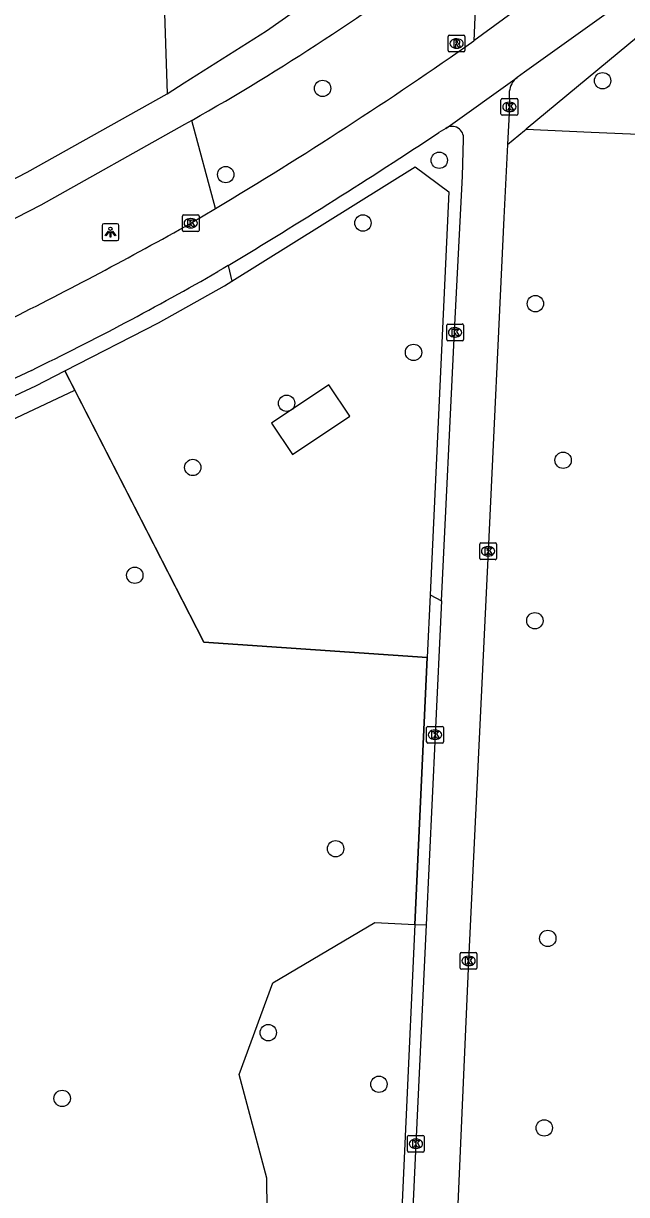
# Model space of a CAD drawing. Extents: x 160732 to 162105, y 387428 to 388479.
# Drawn here: x 160970.1 to 161006.1, y 387604.5 to 387674.5 of the extents above; entities that cross this region are included whole.
import ezdxf

# ---------------------------------------------------------------- set-up
doc = ezdxf.new("R2010")
doc.units = 0
for name, color, linetype in [('IMGEO_Berm_groen', 7, 'Continuous'), ('IMGEO_Boom', 7, 'Continuous'), ('IMGEO_Fietspad_gesloten', 7, 'Continuous'), ('IMGEO_Groenvoorziening', 7, 'Continuous'), ('IMGEO_Hek', 7, 'Continuous'), ('IMGEO_Kolk', 7, 'Continuous'), ('IMGEO_Lichtpunt', 7, 'Continuous'), ('IMGEO_Loofbos', 7, 'Continuous'), ('IMGEO_Pand', 7, 'Continuous'), ('IMGEO_Rioolput', 7, 'Continuous'), ('IMGEO_Voetpad_gesloten', 7, 'Continuous'), ('IMGEO_Voetpad_open', 7, 'Continuous')]:
    doc.layers.add(name, color=color, linetype=linetype)

msp = doc.modelspace()

# ---------------------------------------------------------------- linework, layer by layer
at = {"layer": 'IMGEO_Berm_groen'}
for points in [[(161031.29, 387696.746), (161023.759, 387693.539), (161013.524, 387679.268), (161000.093, 387668.138)], [(160981.541, 387663.397), (160980.118, 387668.661)], [(160998.987, 387667.222), (161000, 387668.061), (161000.093, 387668.138)], [(160982.52, 387659.06), (160993.471, 387665.896), (160995.485, 387664.389), (160994.371, 387640.317)], [(160982.298, 387659.994), (160982.52, 387659.06)], [(160972.542, 387653.698), (160978.13, 387656.566), (160982.069, 387658.778), (160982.52, 387659.06)], [(160994.371, 387640.317), (160995.041, 387639.95)]]:
    msp.add_lwpolyline(points, dxfattribs=at)
at = {"layer": 'IMGEO_Boom'}
for centre in [(161004.668, 387671.034), (160987.938, 387670.571), (160994.908, 387666.278), (160982.149, 387665.426), (160990.351, 387662.531), (161000.654, 387657.71), (160993.373, 387654.796), (160985.788, 387651.76), (160980.182, 387647.922), (161002.312, 387648.355), (160976.717, 387641.482), (161000.622, 387638.764), (160988.715, 387625.136), (161001.396, 387619.778), (160984.691, 387614.148), (160991.306, 387611.062), (160972.377, 387610.222), (161001.183, 387608.453)]:
    msp.add_circle(centre, 0.489, dxfattribs=at)
at = {"layer": 'IMGEO_Fietspad_gesloten'}
for points in [[(161000.169, 387675.75), (161000, 387675.626), (160996.972, 387673.411)], [(161005.577, 387675.529), (161000, 387671.547), (160999.556, 387671.23)], [(160995.295, 387668.185), (160999.556, 387671.23)], [(160995.295, 387668.185), (160994.89, 387667.936)], [(160980.061, 387662.519), (160981.541, 387663.397)], [(160982.298, 387659.994), (160981.993, 387659.811), (160981.687, 387659.628)], [(160970.537, 387653.726), (160965.498, 387651.368), (160956.041, 387647.456), (160947.831, 387644.181), (160940.664, 387641.69)]]:
    msp.add_lwpolyline(points, dxfattribs=at)
for centre, radius, start, end in [((160853.429, 387877.707), 249.683, 300.87057, 305.09282), ((160804.917, 387955.184), 344.385, 301.00185, 303.47888), ((160855.233, 387884.459), 254.636, 296.55868, 299.35522), ((160890.519, 387818.379), 183.067, 295.91888, 299.8681)]:
    msp.add_arc(centre, radius, start, end, dxfattribs=at)
at = {"layer": 'IMGEO_Groenvoorziening'}
for points in [[(160980.036, 387703.604), (160980.43, 387695.977), (160981.188, 387688.447), (160978.371, 387678.696), (160978.654, 387670.259)], [(160994.197, 387636.562), (160980.834, 387637.477), (160973.138, 387652.533)], [(160994.371, 387640.317), (160994.197, 387636.562)], [(160993.459, 387620.619), (160994.197, 387636.562)], [(160984.688, 387597.824), (160984.614, 387605.447), (160982.963, 387611.646), (160984.968, 387617.133), (160991.059, 387620.74), (160993.459, 387620.619)], [(160993.459, 387620.619), (160992.367, 387597.024)], [(160993.459, 387620.619), (160994.125, 387620.586)]]:
    msp.add_lwpolyline(points, dxfattribs=at)
at = {"layer": 'IMGEO_Hek'}
for points in [[(160982.52, 387659.06), (160993.471, 387665.896), (160995.485, 387664.389), (160994.371, 387640.317)], [(160972.542, 387653.698), (160978.13, 387656.566), (160982.069, 387658.778), (160982.52, 387659.06)], [(160955.817, 387646.416), (160965.887, 387650.515), (160970.807, 387652.807), (160972.542, 387653.698)], [(160972.542, 387653.698), (160980.834, 387637.477), (160994.197, 387636.562)], [(160994.371, 387640.317), (160994.197, 387636.562)], [(160994.197, 387636.562), (160993.459, 387620.619)], [(160993.459, 387620.619), (160992.367, 387597.024)]]:
    msp.add_lwpolyline(points, dxfattribs=at)
at = {"layer": 'IMGEO_Kolk'}
for p, q in [((160998.599, 387669.04), (160998.599, 387669.892)), ((160998.674, 387669.966), (160999.526, 387669.966)), ((160999.6, 387669.892), (160999.6, 387669.04)), ((160999.11, 387669.186), (160999.085, 387669.186)), ((160999.087, 387669.746), (160999.112, 387669.746)), ((160999.526, 387668.966), (160998.674, 387668.966)), ((160979.56, 387662.091), (160979.56, 387662.943)), ((160979.635, 387663.017), (160980.487, 387663.017)), ((160980.561, 387662.943), (160980.561, 387662.091)), ((160980.071, 387662.237), (160980.046, 387662.237)), ((160980.048, 387662.797), (160980.073, 387662.797)), ((160980.487, 387662.017), (160979.635, 387662.017)), ((160995.353, 387655.569), (160995.353, 387656.421)), ((160995.428, 387656.495), (160996.28, 387656.495)), ((160995.841, 387656.275), (160995.866, 387656.275)), ((160996.354, 387656.421), (160996.354, 387655.569)), ((160996.28, 387655.495), (160995.428, 387655.495)), ((160995.864, 387655.715), (160995.839, 387655.715)), ((160997.329, 387642.487), (160997.329, 387643.339)), ((160997.404, 387643.413), (160998.256, 387643.413)), ((160998.33, 387643.339), (160998.33, 387642.487)), ((160997.84, 387642.633), (160997.815, 387642.633)), ((160997.817, 387643.193), (160997.842, 387643.193)), ((160998.256, 387642.413), (160997.404, 387642.413)), ((160994.155, 387631.526), (160994.155, 387632.378)), ((160994.23, 387632.452), (160995.082, 387632.452)), ((160994.643, 387632.232), (160994.668, 387632.232)), ((160995.156, 387632.378), (160995.156, 387631.526)), ((160995.082, 387631.452), (160994.23, 387631.452)), ((160994.666, 387631.672), (160994.641, 387631.672)), ((160996.16, 387618.008), (160996.16, 387618.86)), ((160996.235, 387618.934), (160997.087, 387618.934)), ((160997.161, 387618.86), (160997.161, 387618.008)), ((160996.671, 387618.154), (160996.646, 387618.154)), ((160996.648, 387618.714), (160996.673, 387618.714)), ((160997.087, 387617.934), (160996.235, 387617.934)), ((160993.011, 387607.083), (160993.011, 387607.935)), ((160993.086, 387608.009), (160993.938, 387608.009)), ((160993.499, 387607.789), (160993.524, 387607.789)), ((160994.012, 387607.935), (160994.012, 387607.083)), ((160993.938, 387607.009), (160993.086, 387607.009)), ((160993.522, 387607.229), (160993.497, 387607.229))]:
    msp.add_line(p, q, dxfattribs=at)
for points in [[(160998.599, 387669.04), (160998.599, 387669.892)], [(160998.674, 387669.966), (160999.526, 387669.966)], [(160999.6, 387669.892), (160999.6, 387669.04)], [(160998.92, 387669.666), (160999.043, 387669.666), (160999.043, 387669.515), (160999.173, 387669.666), (160999.337, 387669.666), (160999.191, 387669.515), (160999.344, 387669.266), (160999.192, 387669.266), (160999.107, 387669.43), (160999.043, 387669.363), (160999.043, 387669.266), (160998.92, 387669.266), (160998.92, 387669.666)], [(160999.526, 387668.966), (160998.674, 387668.966)], [(160979.56, 387662.091), (160979.56, 387662.943)], [(160979.635, 387663.017), (160980.487, 387663.017)], [(160980.561, 387662.943), (160980.561, 387662.091)], [(160979.881, 387662.717), (160980.004, 387662.717), (160980.004, 387662.566), (160980.134, 387662.717), (160980.298, 387662.717), (160980.152, 387662.566), (160980.305, 387662.317), (160980.153, 387662.317), (160980.068, 387662.481), (160980.004, 387662.414), (160980.004, 387662.317), (160979.881, 387662.317), (160979.881, 387662.717)], [(160980.487, 387662.017), (160979.635, 387662.017)], [(160995.353, 387655.569), (160995.353, 387656.421)], [(160995.428, 387656.495), (160996.28, 387656.495)], [(160995.674, 387656.195), (160995.797, 387656.195), (160995.797, 387656.044), (160995.927, 387656.195), (160996.091, 387656.195), (160995.945, 387656.044), (160996.098, 387655.795), (160995.946, 387655.795), (160995.861, 387655.959), (160995.797, 387655.892), (160995.797, 387655.795), (160995.674, 387655.795), (160995.674, 387656.195)], [(160996.354, 387656.421), (160996.354, 387655.569)], [(160996.28, 387655.495), (160995.428, 387655.495)], [(160997.329, 387642.487), (160997.329, 387643.339)], [(160997.404, 387643.413), (160998.256, 387643.413)], [(160998.33, 387643.339), (160998.33, 387642.487)], [(160997.65, 387643.113), (160997.773, 387643.113), (160997.773, 387642.962), (160997.903, 387643.113), (160998.067, 387643.113), (160997.921, 387642.962), (160998.074, 387642.713), (160997.922, 387642.713), (160997.837, 387642.877), (160997.773, 387642.81), (160997.773, 387642.713), (160997.65, 387642.713), (160997.65, 387643.113)], [(160998.256, 387642.413), (160997.404, 387642.413)], [(160994.155, 387631.526), (160994.155, 387632.378)], [(160994.23, 387632.452), (160995.082, 387632.452)], [(160994.476, 387632.152), (160994.599, 387632.152), (160994.599, 387632.001), (160994.729, 387632.152), (160994.893, 387632.152), (160994.747, 387632.001), (160994.9, 387631.752), (160994.748, 387631.752), (160994.663, 387631.916), (160994.599, 387631.849), (160994.599, 387631.752), (160994.476, 387631.752), (160994.476, 387632.152)], [(160995.156, 387632.378), (160995.156, 387631.526)], [(160995.082, 387631.452), (160994.23, 387631.452)], [(160996.16, 387618.008), (160996.16, 387618.86)], [(160996.235, 387618.934), (160997.087, 387618.934)], [(160997.161, 387618.86), (160997.161, 387618.008)], [(160996.481, 387618.634), (160996.604, 387618.634), (160996.604, 387618.483), (160996.734, 387618.634), (160996.898, 387618.634), (160996.752, 387618.483), (160996.905, 387618.234), (160996.753, 387618.234), (160996.668, 387618.398), (160996.604, 387618.331), (160996.604, 387618.234), (160996.481, 387618.234), (160996.481, 387618.634)], [(160997.087, 387617.934), (160996.235, 387617.934)], [(160993.011, 387607.083), (160993.011, 387607.935)], [(160993.086, 387608.009), (160993.938, 387608.009)], [(160993.332, 387607.709), (160993.455, 387607.709), (160993.455, 387607.558), (160993.585, 387607.709), (160993.749, 387607.709), (160993.603, 387607.558), (160993.756, 387607.309), (160993.604, 387607.309), (160993.519, 387607.473), (160993.455, 387607.406), (160993.455, 387607.309), (160993.332, 387607.309), (160993.332, 387607.709)], [(160994.012, 387607.935), (160994.012, 387607.083)], [(160993.938, 387607.009), (160993.086, 387607.009)]]:
    msp.add_lwpolyline(points, dxfattribs=at)
for centre, start, end in [((160998.676, 387669.89), 91.55205, 178.44795), ((160998.676, 387669.89), 91.55205, 178.44795), ((160999.524, 387669.89), 1.55205, 88.44795), ((160999.524, 387669.89), 1.55205, 88.44795), ((160998.676, 387669.042), 181.55205, 268.44795), ((160998.676, 387669.042), 181.55205, 268.44795), ((160999.524, 387669.042), 271.55205, 358.44795), ((160999.524, 387669.042), 271.55205, 358.44795), ((160979.637, 387662.941), 91.55205, 178.44795), ((160979.637, 387662.941), 91.55205, 178.44795), ((160980.485, 387662.941), 1.55205, 88.44795), ((160980.485, 387662.941), 1.55205, 88.44795), ((160979.637, 387662.093), 181.55205, 268.44795), ((160979.637, 387662.093), 181.55205, 268.44795), ((160980.485, 387662.093), 271.55205, 358.44795), ((160980.485, 387662.093), 271.55205, 358.44795), ((160995.43, 387656.419), 91.55205, 178.44795), ((160995.43, 387656.419), 91.55205, 178.44795), ((160996.278, 387656.419), 1.55205, 88.44795), ((160996.278, 387656.419), 1.55205, 88.44795), ((160995.43, 387655.571), 181.55205, 268.44795), ((160995.43, 387655.571), 181.55205, 268.44795), ((160996.278, 387655.571), 271.55205, 358.44795), ((160996.278, 387655.571), 271.55205, 358.44795), ((160997.406, 387643.337), 91.55205, 178.44795), ((160997.406, 387643.337), 91.55205, 178.44795), ((160998.254, 387643.337), 1.55205, 88.44795), ((160998.254, 387643.337), 1.55205, 88.44795), ((160997.406, 387642.489), 181.55205, 268.44795), ((160997.406, 387642.489), 181.55205, 268.44795), ((160998.254, 387642.489), 271.55205, 358.44795), ((160998.254, 387642.489), 271.55205, 358.44795), ((160994.232, 387632.376), 91.55205, 178.44795), ((160994.232, 387632.376), 91.55205, 178.44795), ((160995.08, 387632.376), 1.55205, 88.44795), ((160995.08, 387632.376), 1.55205, 88.44795), ((160994.232, 387631.528), 181.55205, 268.44795), ((160994.232, 387631.528), 181.55205, 268.44795), ((160995.08, 387631.528), 271.55205, 358.44795), ((160995.08, 387631.528), 271.55205, 358.44795), ((160996.237, 387618.858), 91.55205, 178.44795), ((160996.237, 387618.858), 91.55205, 178.44795), ((160997.085, 387618.858), 1.55205, 88.44795), ((160997.085, 387618.858), 1.55205, 88.44795), ((160996.237, 387618.01), 181.55205, 268.44795), ((160996.237, 387618.01), 181.55205, 268.44795), ((160997.085, 387618.01), 271.55205, 358.44795), ((160997.085, 387618.01), 271.55205, 358.44795), ((160993.088, 387607.933), 91.55205, 178.44795), ((160993.088, 387607.933), 91.55205, 178.44795), ((160993.936, 387607.933), 1.55205, 88.44795), ((160993.936, 387607.933), 1.55205, 88.44795), ((160993.088, 387607.085), 181.55205, 268.44795), ((160993.088, 387607.085), 181.55205, 268.44795), ((160993.936, 387607.085), 271.55205, 358.44795), ((160993.936, 387607.085), 271.55205, 358.44795)]:
    msp.add_arc(centre, 0.0765, start, end, dxfattribs=at)
for centre, major_axis, ratio, start_param, end_param in [((160999.086, 387669.466), (-0.387, 0.002), 0.722429, 4.712389, 7.853982), ((160999.111, 387669.466), (-0.39, 0.002), 0.717154, 1.570796, 4.712389), ((160980.047, 387662.517), (-0.387, 0.002), 0.722429, 4.712389, 7.853982), ((160980.072, 387662.517), (-0.39, 0.002), 0.717154, 1.570796, 4.712389), ((160995.84, 387655.995), (-0.387, 0.002), 0.722429, 4.712389, 7.853982), ((160995.865, 387655.995), (-0.39, 0.002), 0.717154, 1.570796, 4.712389), ((160997.816, 387642.913), (-0.387, 0.002), 0.722429, 4.712389, 7.853982), ((160997.841, 387642.913), (-0.39, 0.002), 0.717154, 1.570796, 4.712389), ((160994.642, 387631.952), (-0.387, 0.002), 0.722429, 4.712389, 7.853982), ((160994.667, 387631.952), (-0.39, 0.002), 0.717154, 1.570796, 4.712389), ((160996.647, 387618.434), (-0.387, 0.002), 0.722429, 4.712389, 7.853982), ((160996.672, 387618.434), (-0.39, 0.002), 0.717154, 1.570796, 4.712389), ((160993.498, 387607.509), (-0.387, 0.002), 0.722429, 4.712389, 7.853982), ((160993.523, 387607.509), (-0.39, 0.002), 0.717154, 1.570796, 4.712389)]:
    msp.add_ellipse(centre, major_axis=major_axis, ratio=ratio, start_param=start_param, end_param=end_param, dxfattribs=at)
at = {"layer": 'IMGEO_Lichtpunt'}
for p, q in [((160974.765, 387662.386), (160974.765, 387661.579)), ((160974.765, 387662.386), (160974.765, 387661.579)), ((160975.667, 387662.481), (160974.859, 387662.481)), ((160975.667, 387662.481), (160974.859, 387662.481)), ((160975.761, 387661.579), (160975.761, 387662.386)), ((160975.761, 387661.579), (160975.761, 387662.386)), ((160974.859, 387661.485), (160975.667, 387661.485)), ((160974.859, 387661.485), (160975.667, 387661.485))]:
    msp.add_line(p, q, dxfattribs=at)
for points in [[(160975.139, 387662.05), (160975.178, 387662.022), (160974.99, 387661.76), (160974.952, 387661.787), (160975.139, 387662.05)], [(160975.241, 387662.002), (160975.288, 387662.002), (160975.288, 387661.68), (160975.241, 387661.68), (160975.241, 387662.002)], [(160975.351, 387662.022), (160975.389, 387662.049), (160975.576, 387661.787), (160975.537, 387661.759), (160975.351, 387662.022)]]:
    msp.add_lwpolyline(points, dxfattribs=at)
msp.add_circle((160975.264, 387662.184), 0.0994, dxfattribs=at)
for centre, start, end in [((160974.859, 387662.386), 90, 180), ((160974.859, 387662.386), 90, 180), ((160975.667, 387662.386), 0, 90), ((160975.667, 387662.386), 0, 90), ((160974.859, 387661.579), 180, 270), ((160974.859, 387661.579), 180, 270), ((160975.667, 387661.579), 270, 0), ((160975.667, 387661.579), 270, 360)]:
    msp.add_arc(centre, 0.0946, start, end, dxfattribs=at)
at = {"layer": 'IMGEO_Loofbos'}
msp.add_lwpolyline([(161000.093, 387668.138), (161003.99, 387667.964), (161011.02, 387667.65)], dxfattribs=at)
at = {"layer": 'IMGEO_Pand'}
msp.add_lwpolyline([(160984.882, 387650.565), (160986.134, 387648.693), (160989.56, 387650.983), (160988.308, 387652.855), (160984.882, 387650.565)], dxfattribs=at)
at = {"layer": 'IMGEO_Rioolput'}
for p, q in [((160995.446, 387672.83), (160995.446, 387673.682)), ((160995.521, 387673.756), (160996.373, 387673.756)), ((160995.934, 387673.536), (160995.959, 387673.536)), ((160996.447, 387673.682), (160996.447, 387672.83)), ((160996.373, 387672.756), (160995.521, 387672.756)), ((160995.957, 387672.976), (160995.932, 387672.976))]:
    msp.add_line(p, q, dxfattribs=at)
for points in [[(160995.446, 387672.83), (160995.446, 387673.682)], [(160995.521, 387673.756), (160996.373, 387673.756)], [(160996.035, 387673.454), (160995.783, 387673.456), (160995.783, 387673.056)], [(160995.961, 387673.375), (160995.907, 387673.375), (160995.907, 387673.294)], [(160996.447, 387673.682), (160996.447, 387672.83)], [(160996.373, 387672.756), (160995.521, 387672.756)], [(160995.783, 387673.056), (160995.907, 387673.056), (160995.907, 387673.218), (160995.918, 387673.218)], [(160995.907, 387673.294), (160995.959, 387673.294)], [(160995.965, 387673.189), (160996.036, 387673.056), (160996.176, 387673.056), (160996.111, 387673.182)]]:
    msp.add_lwpolyline(points, dxfattribs=at)
for centre, radius, start, end in [((160995.523, 387673.68), 0.0765, 91.55205, 178.44795), ((160995.523, 387673.68), 0.0765, 91.55205, 178.44795), ((160995.967, 387673.279), 0.0964, 77.00612, 93.18647), ((160995.981, 387673.336), 0.0378, 276.66336, 79.67722), ((160996.034, 387673.344), 0.109, 350.36119, 89.41601), ((160996.371, 387673.68), 0.0765, 1.55205, 88.44795), ((160996.371, 387673.68), 0.0765, 1.55205, 88.44795), ((160995.523, 387672.832), 0.0765, 181.55205, 268.44795), ((160995.523, 387672.832), 0.0765, 181.55205, 268.44795), ((160995.917, 387673.165), 0.0533, 26.02933, 88.69889), ((160995.943, 387673.483), 0.19, 274.7715, 282.96867), ((160996.032, 387673.344), 0.112, 277.58423, 350.98172), ((160996.016, 387673.129), 0.108, 29.51342, 73.79051), ((160996.371, 387672.832), 0.0765, 271.55205, 358.44795), ((160996.371, 387672.832), 0.0765, 271.55205, 358.44795)]:
    msp.add_arc(centre, radius, start, end, dxfattribs=at)
for centre, major_axis, ratio, start_param, end_param in [((160995.933, 387673.256), (-0.387, 0.002), 0.722429, 4.712389, 7.853982), ((160995.958, 387673.256), (-0.39, 0.002), 0.717154, 1.570796, 4.712389)]:
    msp.add_ellipse(centre, major_axis=major_axis, ratio=ratio, start_param=start_param, end_param=end_param, dxfattribs=at)
at = {"layer": 'IMGEO_Voetpad_gesloten'}
for points in [[(160999.095, 387670.398), (160999.1, 387669.467), (160998.987, 387667.222)], [(160995.041, 387639.95), (160995.815, 387656.056), (160996.303, 387665.327), (160996.354, 387667.542)], [(160998.987, 387667.222), (160998.767, 387662.847), (160997.829, 387642.913), (160996.66, 387618.433), (160995.938, 387602.089)], [(160995.041, 387639.95), (160994.657, 387631.952), (160994.125, 387620.586)], [(160994.125, 387620.586), (160993.513, 387607.508), (160993.063, 387598.063)]]:
    msp.add_lwpolyline(points, dxfattribs=at)
for centre, radius, start, end in [((161000.421, 387670.207), 1.34, 130.21364, 171.80587), ((160995.678, 387667.622), 0.681, 353.26454, 124.20517)]:
    msp.add_arc(centre, radius, start, end, dxfattribs=at)
at = {"layer": 'IMGEO_Voetpad_open'}
for points in [[(160978.654, 387670.259), (160979.676, 387670.905), (160984.585, 387674.006), (160994.628, 387681.083)], [(160996.87, 387677.284), (160997.072, 387675.789), (160996.972, 387673.411)], [(160966.769, 387663.747), (160970.291, 387665.57), (160978.654, 387670.259)], [(160980.118, 387668.661), (160979.901, 387668.54), (160979.685, 387668.418), (160971.108, 387663.59), (160967.444, 387661.721)], [(160955.817, 387646.416), (160965.887, 387650.515), (160970.807, 387652.807), (160972.542, 387653.698)], [(160973.138, 387652.533), (160972.542, 387653.698)], [(160955.909, 387645.1), (160965.121, 387648.775), (160973.138, 387652.533)]]:
    msp.add_lwpolyline(points, dxfattribs=at)
msp.add_arc((160911.612, 387789.959), 139.307, 299.4567, 307.08677, dxfattribs=at)

doc.saveas('drawing.dxf')
